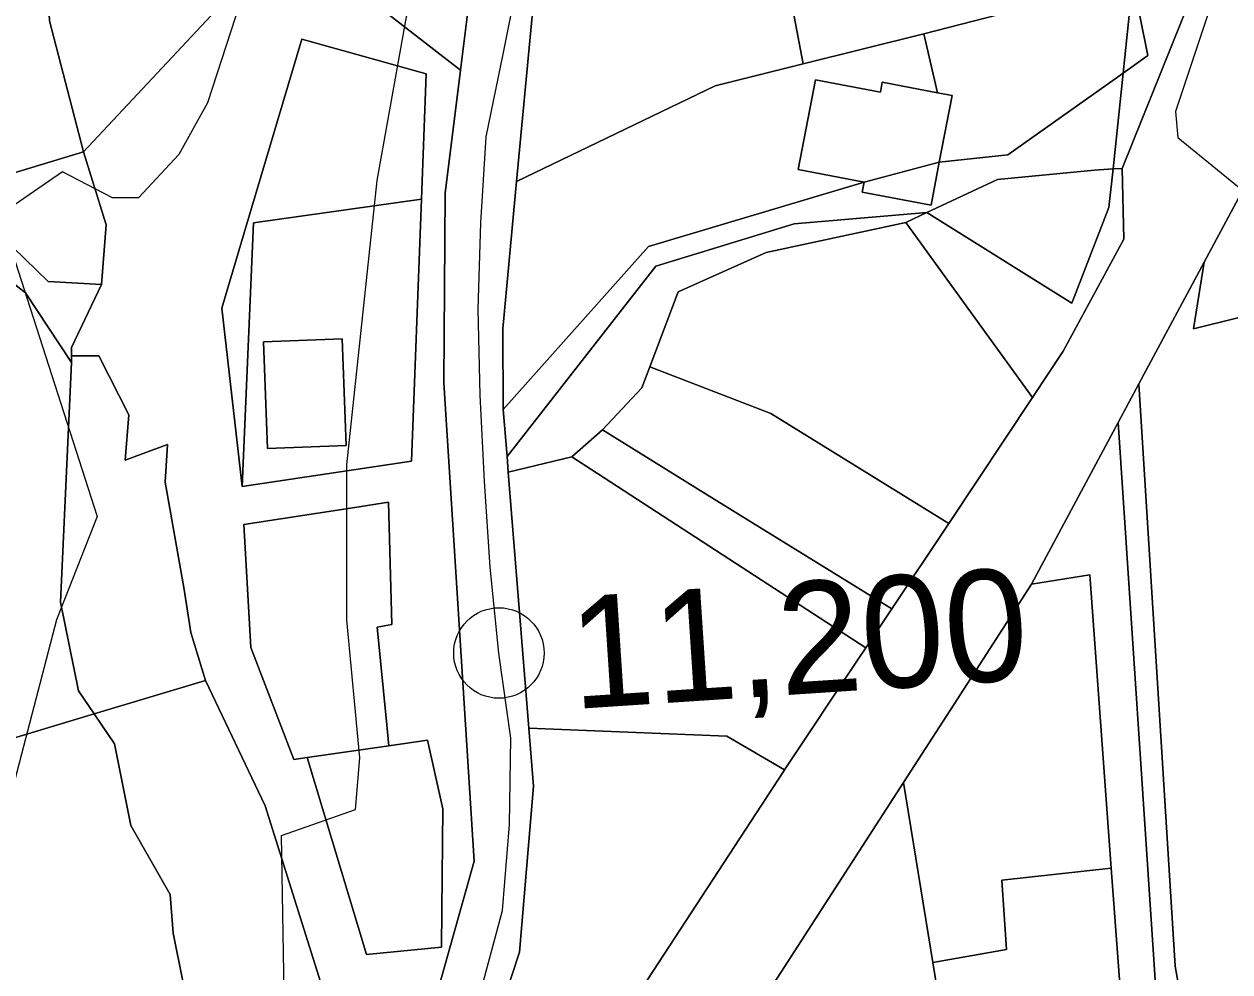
# Model space of a CAD drawing. Extents: x -510989 to -501240, y -1184665 to -1176089.
# Drawn here: x -509567.3 to -509427.4, y -1179631.8 to -1179521.9 of the extents above; entities that cross this region are included whole.
import ezdxf

# ---------------------------------------------------------------- set-up
doc = ezdxf.new("R2010")
doc.units = 0
for name, color, linetype in [('NAVRH_rozvodnice', 7, 'Continuous'), ('orna_puda', 7, 'Continuous'), ('ostatni_plocha_x_jina_plocha', 7, 'Continuous'), ('ostatni_plocha_x_neplodna_puda', 7, 'Continuous'), ('ostatni_plocha_x_ostatni_komunikace', 7, 'Continuous'), ('ostatni_plocha_x_silnice', 7, 'Continuous'), ('trasovani_toku', 7, 'Continuous'), ('trvaly_travni_porost', 7, 'Continuous'), ('vodni_plocha_x_vodni_tok_v_koryte_umelem', 7, 'Continuous'), ('vrstevnice_01', 7, 'Continuous'), ('vrstevnice_02', 7, 'Continuous'), ('zahrada', 7, 'Continuous'), ('zastavena_plocha_a_nadvori', 7, 'Continuous')]:
    doc.layers.add(name, color=color, linetype=linetype)

msp = doc.modelspace()

# ---------------------------------------------------------------- linework, layer by layer
at = {"layer": 'NAVRH_rozvodnice'}
msp.add_arc((-509229.64, -1179301.75), 244.6, 204.0197, 246.4643, dxfattribs=at)
at = {"layer": 'orna_puda'}
for points in [[(-509591.02, -1179507.59), (-509565.49, -1179499.64), (-509564.32, -1179521.49), (-509560.38, -1179536.66), (-509575.36, -1179541.18), (-509582.47, -1179533.78)], [(-509560.38, -1179536.66), (-509557.74, -1179545.16), (-509558.3, -1179552.05), (-509564.49, -1179551.71), (-509575.36, -1179541.18)], [(-509593.87, -1179546.25), (-509580.5, -1179542.59), (-509567.12, -1179553.04), (-509561.77, -1179561.13), (-509563.04, -1179588.93), (-509560.96, -1179599.22), (-509559.14, -1179601.9), (-509579.56, -1179608.03)], [(-509561.77, -1179560.33), (-509558.6, -1179560.33), (-509555.13, -1179567.21), (-509555.53, -1179572.44), (-509550.63, -1179570.63), (-509550.91, -1179575.01), (-509548.7, -1179587.47), (-509547.94, -1179592.46), (-509546.23, -1179598.02), (-509559.14, -1179601.9), (-509560.96, -1179599.22), (-509563.04, -1179588.93), (-509561.77, -1179561.13)], [(-509559.14, -1179601.9), (-509546.23, -1179598.02), (-509539.31, -1179612.57), (-509532.87, -1179633), (-509534.88, -1179636.13), (-509537.31, -1179638.05), (-509539.84, -1179638.96), (-509541.29, -1179634.93), (-509548.34, -1179635.59), (-509548.87, -1179632.92), (-509549.98, -1179627.33), (-509550.33, -1179622.85), (-509554.87, -1179614.83), (-509556.78, -1179605.36)], [(-509559.14, -1179601.9), (-509556.78, -1179605.36), (-509554.87, -1179614.83), (-509550.33, -1179622.85), (-509549.98, -1179627.33), (-509548.87, -1179632.92), (-509552.15, -1179633.05), (-509570.24, -1179638.57), (-509572.45, -1179639.24), (-509579.56, -1179608.03)]]:
    msp.add_lwpolyline(points, close=True, dxfattribs=at)
at = {"layer": 'ostatni_plocha_x_jina_plocha'}
for points in [[(-509462.87, -1179522.98), (-509438.62, -1179516.72), (-509439.76, -1179527.53), (-509453.12, -1179537.01), (-509461.09, -1179537.89), (-509459.61, -1179530.14), (-509461.29, -1179529.82)], [(-509443.07, -1179538.81), (-509440.93, -1179538.66), (-509441.4, -1179543.13), (-509445.7, -1179554.25), (-509462.52, -1179543.72), (-509454.35, -1179539.9)], [(-509540.65, -1179544.91), (-509521.18, -1179542.17), (-509522.33, -1179572.55), (-509541.97, -1179575.52)], [(-509530.35, -1179558.39), (-509539.5, -1179558.73), (-509539.04, -1179571.08), (-509529.9, -1179570.75)], [(-509528.88, -1179577.94), (-509525, -1179577.34), (-509524.6, -1179591.54), (-509526.32, -1179591.82), (-509525.19, -1179603.16), (-509524.95, -1179605.6), (-509534.44, -1179606.96), (-509535.96, -1179607.18), (-509540.98, -1179594.2), (-509541.79, -1179579.93)]]:
    msp.add_lwpolyline(points, close=True, dxfattribs=at)
at = {"layer": 'ostatni_plocha_x_neplodna_puda'}
for points in [[(-509520.63, -1179527.61), (-509521.18, -1179542.17), (-509540.65, -1179544.91), (-509541.97, -1179575.52), (-509544.33, -1179554.81), (-509541.42, -1179545.02), (-509535.06, -1179523.6)], [(-509431.6, -1179557.23), (-509426.15, -1179555.85), (-509425.73, -1179580.37), (-509422.43, -1179626.45), (-509424.86, -1179626.87), (-509423.03, -1179633.15), (-509416.44, -1179664.15), (-509412.44, -1179695.54), (-509408.18, -1179715.63), (-509408.79, -1179715.79), (-509409.25, -1179715.13), (-509422.11, -1179696.76), (-509433.73, -1179631.19), (-509437.92, -1179563.59), (-509430.36, -1179549.48)]]:
    msp.add_lwpolyline(points, close=True, dxfattribs=at)
at = {"layer": 'ostatni_plocha_x_ostatni_komunikace'}
for points in [[(-509642.47, -1179410.82), (-509635.67, -1179431.97), (-509630.81, -1179444.75), (-509627.75, -1179452.82), (-509625.39, -1179456.34), (-509591.02, -1179507.59), (-509582.47, -1179533.78), (-509575.36, -1179541.18), (-509564.49, -1179551.71), (-509558.3, -1179552.05), (-509561.77, -1179559.36), (-509561.77, -1179560.33), (-509561.77, -1179561.13), (-509567.12, -1179553.04), (-509580.5, -1179542.59), (-509587.67, -1179534.77), (-509594.88, -1179508.89), (-509629.15, -1179456.33), (-509646.38, -1179413.87)], [(-509532.87, -1179633), (-509539.31, -1179612.57), (-509546.23, -1179598.02), (-509547.94, -1179592.46), (-509548.7, -1179587.47), (-509550.91, -1179575.01), (-509550.63, -1179570.63), (-509555.53, -1179572.44), (-509555.13, -1179567.21), (-509558.6, -1179560.33), (-509561.77, -1179560.33), (-509561.77, -1179559.36), (-509558.3, -1179552.05), (-509557.74, -1179545.16), (-509560.38, -1179536.66), (-509543.27, -1179518.36), (-509538.89, -1179502.8), (-509536.06, -1179503.56), (-509535.5, -1179512.55), (-509516.62, -1179527.18), (-509518.41, -1179541.46), (-509518.59, -1179563.46), (-509515.06, -1179618.97), (-509523.09, -1179647.66)], [(-509425.07, -1179704.85), (-509428.6, -1179689.77), (-509428.63, -1179689.61), (-509433.84, -1179664.74), (-509434.99, -1179659.28), (-509436.08, -1179654.04), (-509440, -1179635.31), (-509441.14, -1179619.79), (-509443.63, -1179585.76), (-509450.4, -1179586.86), (-509440.34, -1179568.1), (-509435.87, -1179635.07), (-509424.7, -1179698.52)]]:
    msp.add_lwpolyline(points, dxfattribs=at)
for points in [[(-509430.76, -1179515.89), (-509439.86, -1179538.59), (-509440.93, -1179538.66), (-509439.76, -1179527.53), (-509436.9, -1179525.51), (-509437.85, -1179520.68)], [(-509438.62, -1179516.72), (-509437.85, -1179520.68), (-509436.9, -1179525.51), (-509439.76, -1179527.53)], [(-509520.63, -1179527.61), (-509535.06, -1179523.6), (-509541.42, -1179545.02), (-509544.33, -1179554.81), (-509541.97, -1179575.52), (-509522.33, -1179572.55), (-509521.18, -1179542.17)], [(-509439.76, -1179527.53), (-509440.93, -1179538.66), (-509443.07, -1179538.81), (-509454.35, -1179539.9), (-509462.52, -1179543.72), (-509477.94, -1179545.03), (-509493.99, -1179549.95), (-509511.24, -1179572.01), (-509511.68, -1179566.58), (-509494.84, -1179547.67), (-509469.82, -1179540.2), (-509470.04, -1179541.36), (-509462.04, -1179542.88), (-509461.09, -1179537.89), (-509453.12, -1179537.01)], [(-509440.93, -1179538.66), (-509439.86, -1179538.59), (-509439.67, -1179546.82), (-509446.71, -1179559.81), (-509450.27, -1179565.17), (-509464.99, -1179544.88), (-509462.52, -1179543.72), (-509445.7, -1179554.25), (-509441.4, -1179543.13)], [(-509464.99, -1179544.88), (-509481.16, -1179548.36), (-509491.4, -1179552.93), (-509494.68, -1179561.63), (-509495.59, -1179564.05), (-509500.16, -1179568.94), (-509503.71, -1179572.07), (-509511.1, -1179573.86), (-509511.24, -1179572.01), (-509493.99, -1179549.95), (-509477.94, -1179545.03), (-509462.52, -1179543.72)], [(-509437.92, -1179563.59), (-509433.73, -1179631.19), (-509422.11, -1179696.76), (-509409.25, -1179715.13), (-509409.73, -1179720.36), (-509413.12, -1179716.44), (-509424.7, -1179698.52), (-509435.87, -1179635.07), (-509440.34, -1179568.1)], [(-509528.88, -1179577.94), (-509541.79, -1179579.93), (-509540.98, -1179594.2), (-509535.96, -1179607.18), (-509534.44, -1179606.96), (-509527.56, -1179629.83), (-509518.84, -1179628.96), (-509518.8, -1179624.66), (-509518.7, -1179612.91), (-509520.47, -1179604.95), (-509524.95, -1179605.6), (-509525.19, -1179603.16), (-509526.32, -1179591.82), (-509524.6, -1179591.54), (-509525, -1179577.34)]]:
    msp.add_lwpolyline(points, close=True, dxfattribs=at)
at = {"layer": 'ostatni_plocha_x_silnice'}
for points in [[(-509515.75, -1179664.59), (-509479.16, -1179608.58), (-509479.04, -1179608.39), (-509470.58, -1179595.67), (-509469.61, -1179594.22), (-509466.61, -1179589.71), (-509460, -1179579.79), (-509450.27, -1179565.17), (-509446.71, -1179559.81), (-509439.67, -1179546.82), (-509439.86, -1179538.59), (-509430.76, -1179515.89), (-509422.82, -1179497.12)], [(-509424.39, -1179538.36), (-509430.36, -1179549.48), (-509437.92, -1179563.59), (-509440.34, -1179568.1), (-509450.4, -1179586.86), (-509459.38, -1179600.76), (-509465.23, -1179609.84), (-509485.81, -1179641.73)]]:
    msp.add_lwpolyline(points, dxfattribs=at)
at = {"layer": 'trasovani_toku'}
for p, q in [((-509511.63, -1179525.15), (-509509.68, -1179515.34)), ((-509513.67, -1179534.94), (-509511.63, -1179525.15)), ((-509514.27, -1179544.92), (-509513.67, -1179534.94)), ((-509514.58, -1179554.92), (-509514.27, -1179544.92)), ((-509514.36, -1179564.91), (-509514.58, -1179554.92)), ((-509513.84, -1179574.9), (-509514.36, -1179564.91)), ((-509513.18, -1179584.88), (-509513.84, -1179574.9)), ((-509512.18, -1179594.83), (-509513.18, -1179584.88)), ((-509510.8, -1179604.73), (-509512.18, -1179594.83)), ((-509510.97, -1179614.73), (-509510.8, -1179604.73)), ((-509511.76, -1179624.7), (-509510.97, -1179614.73)), ((-509514.36, -1179634.36), (-509511.76, -1179624.7))]:
    msp.add_line(p, q, dxfattribs=at)
msp.add_circle((-509512.18, -1179594.83), 5.25, dxfattribs=at)
at = {"layer": 'trvaly_travni_porost'}
for points in [[(-509470.41, -1179505.43), (-509435.52, -1179498.27), (-509438.62, -1179516.72), (-509462.87, -1179522.98), (-509476.9, -1179526.47), (-509480.47, -1179507.49)], [(-509505.49, -1179512.62), (-509480.47, -1179507.49), (-509476.9, -1179526.47), (-509487.1, -1179529), (-509510.13, -1179540.1), (-509508.33, -1179520.93)]]:
    msp.add_lwpolyline(points, close=True, dxfattribs=at)
at = {"layer": 'vodni_plocha_x_vodni_tok_v_koryte_umelem'}
for points in [[(-509523.09, -1179647.66), (-509515.06, -1179618.97), (-509518.59, -1179563.46), (-509518.41, -1179541.46), (-509516.62, -1179527.18), (-509515.42, -1179517.57), (-509505.95, -1179489.11), (-509500.91, -1179473.98), (-509497.52, -1179463.78), (-509494.94, -1179458), (-509497.35, -1179456.14), (-509487.04, -1179442.79), (-509482.52, -1179436.93), (-509474.69, -1179427.75), (-509459.42, -1179412.77)], [(-509453.72, -1179414.85), (-509467.25, -1179430.85), (-509477.9, -1179443.47), (-509481.95, -1179450.97), (-509488.7, -1179463.48), (-509497.03, -1179487.87), (-509505.49, -1179512.62), (-509508.33, -1179520.93), (-509510.13, -1179540.1), (-509511.73, -1179557.2), (-509511.68, -1179566.58), (-509511.24, -1179572.01), (-509511.1, -1179573.86), (-509508.7, -1179603.55), (-509508.15, -1179610.29), (-509509.79, -1179629.55), (-509516.16, -1179648.98)]]:
    msp.add_lwpolyline(points, dxfattribs=at)
at = {"layer": 'vrstevnice_01'}
msp.add_lwpolyline([(-509544.41, -1179407), (-509539.81, -1179428), (-509534.5, -1179474), (-509535, -1179487), (-509539.5, -1179511), (-509546, -1179531), (-509549.31, -1179537), (-509554, -1179542), (-509557, -1179542), (-509562.81, -1179539), (-509570.09, -1179544), (-509558.81, -1179579), (-509563.5, -1179591), (-509569.5, -1179614)], dxfattribs=at)
at = {"layer": 'vrstevnice_02'}
for points in [[(-509529.81, -1179591), (-509529.81, -1179573), (-509526.31, -1179540), (-509522.91, -1179521), (-509516.09, -1179500), (-509498.59, -1179463), (-509490.5, -1179443), (-509487.81, -1179430), (-509486.59, -1179417), (-509487.19, -1179398)], [(-509397.19, -1179409), (-509401, -1179419), (-509403.5, -1179421), (-509409.69, -1179423), (-509416, -1179422), (-509423.59, -1179418), (-509427.69, -1179419), (-509433.59, -1179423), (-509435.59, -1179426), (-509423.69, -1179454), (-509420.41, -1179467), (-509420, -1179484), (-509421.69, -1179496), (-509433.69, -1179532), (-509433.41, -1179535), (-509424.81, -1179542), (-509405.19, -1179713), (-509393.19, -1179727), (-509369, -1179750)], [(-509566.5, -1179761), (-509561.91, -1179743), (-509549.91, -1179717), (-509543.41, -1179698), (-509536.69, -1179657), (-509537.41, -1179616), (-509528.81, -1179613), (-509528.31, -1179607), (-509529.81, -1179591)]]:
    msp.add_lwpolyline(points, dxfattribs=at)
at = {"layer": 'zahrada'}
for points in [[(-509516.07, -1179486.31), (-509505.95, -1179489.11), (-509515.42, -1179517.57), (-509516.62, -1179527.18), (-509535.5, -1179512.55), (-509536.06, -1179503.56), (-509536.16, -1179501.99), (-509532.72, -1179490.57), (-509518.43, -1179494.44)], [(-509565.49, -1179499.64), (-509565.61, -1179497.44), (-509541.27, -1179502.62), (-509538.89, -1179502.8), (-509543.27, -1179518.36), (-509560.38, -1179536.66), (-509564.32, -1179521.49)], [(-509462.87, -1179522.98), (-509461.29, -1179529.82), (-509467.7, -1179528.6), (-509467.92, -1179529.75), (-509475.46, -1179528.32), (-509477.45, -1179538.74), (-509469.82, -1179540.2), (-509494.84, -1179547.67), (-509511.68, -1179566.58), (-509511.73, -1179557.2), (-509510.13, -1179540.1), (-509487.1, -1179529), (-509476.9, -1179526.47)], [(-509388.38, -1179525.52), (-509397.63, -1179529.12), (-509416.07, -1179536.3), (-509415.12, -1179538.74), (-509419.1, -1179540.29), (-509414.21, -1179552.84), (-509426.15, -1179555.85), (-509431.6, -1179557.23), (-509430.36, -1179549.48), (-509424.39, -1179538.36)], [(-509481.16, -1179548.36), (-509464.99, -1179544.88), (-509450.27, -1179565.17), (-509460, -1179579.79), (-509480.63, -1179567.04), (-509494.68, -1179561.63), (-509491.4, -1179552.93)], [(-509503.71, -1179572.07), (-509500.16, -1179568.94), (-509486.89, -1179577.16), (-509466.61, -1179589.71), (-509469.61, -1179594.22)], [(-509508.7, -1179603.55), (-509485.72, -1179604.49), (-509479.04, -1179608.39), (-509479.16, -1179608.58), (-509515.75, -1179664.59), (-509516.89, -1179659.78), (-509516.16, -1179648.98), (-509509.79, -1179629.55), (-509508.15, -1179610.29)], [(-509465.23, -1179609.84), (-509462.37, -1179627.4), (-509461.82, -1179630.75), (-509459.7, -1179643.79), (-509481.51, -1179653.17), (-509485.81, -1179641.73)], [(-509453.82, -1179621.18), (-509441.14, -1179619.79), (-509440, -1179635.31), (-509450.46, -1179639.81), (-509452.79, -1179640.82), (-509459.7, -1179643.79), (-509461.82, -1179630.75), (-509453.31, -1179629.25)]]:
    msp.add_lwpolyline(points, close=True, dxfattribs=at)
at = {"layer": 'zastavena_plocha_a_nadvori'}
for points in [[(-509467.7, -1179528.6), (-509461.29, -1179529.82), (-509459.61, -1179530.14), (-509461.09, -1179537.89), (-509469.82, -1179540.2), (-509477.45, -1179538.74), (-509475.46, -1179528.32), (-509467.92, -1179529.75)], [(-509469.82, -1179540.2), (-509461.09, -1179537.89), (-509462.04, -1179542.88), (-509470.04, -1179541.36)], [(-509530.35, -1179558.39), (-509529.9, -1179570.75), (-509539.04, -1179571.08), (-509539.5, -1179558.73)], [(-509495.59, -1179564.05), (-509494.68, -1179561.63), (-509480.63, -1179567.04), (-509460, -1179579.79), (-509466.61, -1179589.71), (-509486.89, -1179577.16), (-509500.16, -1179568.94)], [(-509503.71, -1179572.07), (-509469.61, -1179594.22), (-509470.58, -1179595.67), (-509479.04, -1179608.39), (-509485.72, -1179604.49), (-509508.7, -1179603.55), (-509511.1, -1179573.86)], [(-509450.4, -1179586.86), (-509443.63, -1179585.76), (-509441.14, -1179619.79), (-509453.82, -1179621.18), (-509453.31, -1179629.25), (-509461.82, -1179630.75), (-509462.37, -1179627.4), (-509465.23, -1179609.84), (-509459.38, -1179600.76)], [(-509520.47, -1179604.95), (-509518.7, -1179612.91), (-509518.8, -1179624.66), (-509518.84, -1179628.96), (-509527.56, -1179629.83), (-509534.44, -1179606.96), (-509524.95, -1179605.6)]]:
    msp.add_lwpolyline(points, close=True, dxfattribs=at)

# ---------------------------------------------------------------- texts
at = {"layer": 'trasovani_toku'}
msp.add_text('11,200', height=13, rotation=3.7656, dxfattribs=at).set_placement((-509503.53, -1179601.34))

doc.saveas('drawing.dxf')
